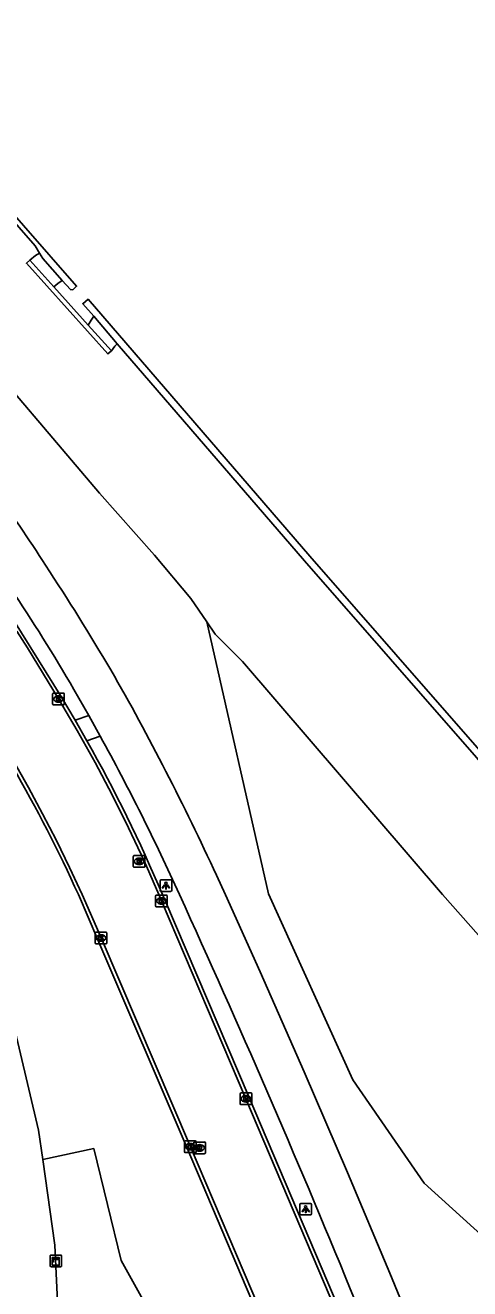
# Model space of a CAD drawing. Extents: x 155018 to 156648, y 383980 to 385733.
# Drawn here: x 156522.2 to 156560.3, y 384716.2 to 384824.6 of the extents above; entities that cross this region are included whole.
import ezdxf

# ---------------------------------------------------------------- set-up
doc = ezdxf.new("R2010")
doc.units = 0
for name, color, linetype in [('IMGEO_Berm_groen', 7, 'Continuous'), ('IMGEO_Fietspad_gesloten', 7, 'Continuous'), ('IMGEO_Kademuur', 7, 'Continuous'), ('IMGEO_Kast', 7, 'Continuous'), ('IMGEO_Kolk', 7, 'Continuous'), ('IMGEO_Lichtpunt', 7, 'Continuous'), ('IMGEO_Loofbos', 7, 'Continuous'), ('IMGEO_Rijbaan_lokaal_gesloten', 7, 'Continuous'), ('IMGEO_Rioolput', 7, 'Continuous'), ('IMGEO_Voetpad_open', 7, 'Continuous'), ('IMGEO_Waterloop', 7, 'Continuous')]:
    doc.layers.add(name, color=color, linetype=linetype)

msp = doc.modelspace()

# ---------------------------------------------------------------- linework, layer by layer
at = {"layer": 'IMGEO_Berm_groen'}
for points in [[(156537.76, 384773.41), (156536.39, 384775.4), (156533.29, 384779.13), (156528.57, 384784.43), (156516.83, 384798.22), (156504.05, 384813.66), (156500, 384818.19), (156495.01, 384823.78), (156476.62, 384845.19), (156463.29, 384860.02), (156460.38, 384862.78), (156457.97, 384864.72), (156450.59, 384870.18), (156441.55, 384877.59), (156438.82, 384880.2), (156437.57, 384882.16), (156435.96, 384886.02), (156435.36, 384886.67)], [(156614.85, 384671.42), (156595.89, 384694.03), (156581.23, 384703.46), (156562.21, 384720.01), (156556.41, 384725.24), (156550.31, 384734.1), (156543.05, 384750.07), (156537.76, 384773.41)], [(156523.69, 384727.26), (156523.33, 384729.79), (156520.84, 384740.33), (156517.92, 384750.76), (156515.15, 384758.89)], [(156523.69, 384727.26), (156528.07, 384728.2), (156530.41, 384718.6), (156538.73, 384703.6), (156550.09, 384688.96), (156553.25, 384682.05), (156557.55, 384677.48)], [(156525.14, 384711.42), (156524.73, 384719.91), (156523.69, 384727.26)]]:
    msp.add_lwpolyline(points, dxfattribs=at)
at = {"layer": 'IMGEO_Fietspad_gesloten'}
for points in [[(156526.36, 384767.6), (156527.64, 384765.36)], [(156527.64, 384765.36), (156528.62, 384763.59)], [(156538.59, 384751.66), (156539.36, 384749.98), (156542.34, 384743.36), (156546.13, 384734.78), (156549.84, 384726.16), (156553.48, 384717.52), (156561.72, 384697.46), (156562.57, 384695.6), (156563.67, 384693.35), (156564.85, 384691.15), (156566.09, 384688.98), (156567.4, 384686.85), (156568.78, 384684.77), (156570.26, 384682.73), (156572.64, 384679.58), (156578.51, 384671.28), (156581.42, 384666.89)], [(156550.08, 384716.17), (156558.43, 384696.14)]]:
    msp.add_lwpolyline(points, dxfattribs=at)
for centre, radius, start, end in [((156436.34, 384722.85), 103.64, 32.3144, 41.1969), ((156338.99, 384656.61), 221.36, 30.5974, 33.3341), ((156388.86, 384687.59), 159.09, 30.1972, 33.8918), ((156339.83, 384660.59), 218.63, 24.6146, 29.8108), ((156352.52, 384666.97), 200.87, 24.4156, 28.7516), ((155672.77, 384356.19), 948.29, 22.30948, 24.53706)]:
    msp.add_arc(centre, radius, start, end, dxfattribs=at)
at = {"layer": 'IMGEO_Kademuur'}
for points in [[(156327.82, 385031.2), (156326.99, 385032.1), (156326.99, 385032.28), (156327.35, 385032.57), (156345.09, 385012.26), (156359, 384996.04), (156374.62, 384977.98), (156393.55, 384956.6), (156410.68, 384936.61), (156432.83, 384911.03), (156453.05, 384887.8), (156471.9, 384865.68), (156491.75, 384842.13), (156512.92, 384817.83), (156526.6, 384802.2), (156526.27, 384801.88), (156526.06, 384801.91), (156525.37, 384802.68)], [(156462.15, 384876.5), (156471.59, 384865.42), (156491.45, 384841.87), (156512.62, 384817.56), (156523.03, 384805.67), (156523.42, 384805.04)], [(156522.58, 384804.45), (156522.29, 384804.18), (156529.28, 384796.4), (156529.58, 384796.67)], [(156524.65, 384802.15), (156522.58, 384804.45)], [(156525.37, 384802.68), (156523.69, 384804.58), (156523.42, 384805.04)], [(156524.65, 384802.15), (156527.6, 384798.87)], [(156640.27, 384671.46), (156625.05, 384688.95), (156600.93, 384716.62), (156581.53, 384738.99), (156568.76, 384753.72), (156546.61, 384779.04), (156527.58, 384801.09), (156527.13, 384800.7), (156528.06, 384799.62)], [(156528.06, 384799.62), (156530.08, 384797.27)], [(156529.58, 384796.67), (156527.6, 384798.87)], [(156530.08, 384797.27), (156546.16, 384778.64), (156568.3, 384753.32), (156577.23, 384743.04)]]:
    msp.add_lwpolyline(points, dxfattribs=at)
at = {"layer": 'IMGEO_Kast'}
for p, q in [((156524.32, 384718.13), (156524.32, 384718.97)), ((156524.32, 384718.97), (156524.32, 384718.13)), ((156524.39, 384719.06), (156525.23, 384719.06)), ((156525.23, 384719.06), (156524.39, 384719.06)), ((156525.31, 384718.98), (156525.31, 384718.14)), ((156525.31, 384718.14), (156525.31, 384718.98)), ((156525.24, 384718.06), (156524.4, 384718.06)), ((156524.4, 384718.06), (156525.24, 384718.06))]:
    msp.add_line(p, q, dxfattribs=at)
for points in [[(156524.51, 384718.85), (156525.11, 384718.85), (156525.11, 384718.76), (156524.51, 384718.76), (156524.51, 384718.85)], [(156524.51, 384718.67), (156525.11, 384718.67), (156525.11, 384718.18), (156524.51, 384718.18), (156524.51, 384718.67)]]:
    msp.add_lwpolyline(points, dxfattribs=at)
msp.add_circle((156524.59, 384718.52), 0.0377, dxfattribs=at)
for centre, start, end in [((156524.39, 384718.98), 92.4484, 184.2845), ((156524.39, 384718.98), 92.4484, 184.2845), ((156525.24, 384718.98), 2.4484, 94.2845), ((156525.24, 384718.98), 2.4484, 94.2845), ((156524.39, 384718.14), 182.4484, 274.2845), ((156524.39, 384718.14), 182.4484, 274.2845), ((156525.24, 384718.14), 272.4484, 4.2845), ((156525.24, 384718.14), 272.4484, 4.2845)]:
    msp.add_arc(centre, 0.0779, start, end, dxfattribs=at)
at = {"layer": 'IMGEO_Kolk'}
for p, q in [((156524.54, 384766.35), (156524.54, 384767.21)), ((156524.62, 384767.28), (156525.47, 384767.28)), ((156525.03, 384767.06), (156525.06, 384767.06)), ((156525.05, 384766.5), (156525.03, 384766.5)), ((156525.54, 384767.21), (156525.54, 384766.35)), ((156525.47, 384766.28), (156524.62, 384766.28)), ((156533.37, 384749.02), (156533.37, 384749.88)), ((156533.45, 384749.95), (156534.3, 384749.95)), ((156533.86, 384749.73), (156533.89, 384749.73)), ((156533.88, 384749.17), (156533.86, 384749.17)), ((156534.38, 384749.88), (156534.38, 384749.02)), ((156534.3, 384748.95), (156533.45, 384748.95)), ((156528.19, 384745.84), (156528.19, 384746.7)), ((156528.27, 384746.77), (156529.12, 384746.77)), ((156528.68, 384746.55), (156528.71, 384746.55)), ((156528.7, 384745.99), (156528.68, 384745.99)), ((156529.2, 384746.7), (156529.2, 384745.84)), ((156529.12, 384745.77), (156528.27, 384745.77)), ((156540.63, 384732.05), (156540.63, 384732.9)), ((156540.7, 384732.97), (156541.55, 384732.97)), ((156541.63, 384732.9), (156541.63, 384732.05)), ((156541.55, 384731.97), (156540.7, 384731.97)), ((156541.14, 384732.19), (156541.11, 384732.19)), ((156541.12, 384732.75), (156541.14, 384732.75)), ((156535.86, 384727.93), (156535.86, 384728.78)), ((156535.93, 384728.86), (156536.78, 384728.86)), ((156536.34, 384728.64), (156536.37, 384728.64)), ((156536.86, 384728.78), (156536.86, 384727.93)), ((156536.78, 384727.86), (156535.93, 384727.86)), ((156536.37, 384728.08), (156536.34, 384728.08))]:
    msp.add_line(p, q, dxfattribs=at)
for points in [[(156524.54, 384766.35), (156524.54, 384767.21)], [(156524.62, 384767.28), (156525.47, 384767.28)], [(156524.86, 384766.98), (156524.99, 384766.98), (156524.99, 384766.83), (156525.12, 384766.98), (156525.28, 384766.98), (156525.13, 384766.83), (156525.29, 384766.58), (156525.13, 384766.58), (156525.05, 384766.75), (156524.99, 384766.68), (156524.99, 384766.58), (156524.86, 384766.58), (156524.86, 384766.98)], [(156525.54, 384767.21), (156525.54, 384766.35)], [(156525.47, 384766.28), (156524.62, 384766.28)], [(156533.37, 384749.02), (156533.37, 384749.88)], [(156533.45, 384749.95), (156534.3, 384749.95)], [(156533.69, 384749.65), (156533.82, 384749.65), (156533.82, 384749.5), (156533.95, 384749.65), (156534.11, 384749.65), (156533.97, 384749.5), (156534.12, 384749.25), (156533.97, 384749.25), (156533.88, 384749.41), (156533.82, 384749.35), (156533.82, 384749.25), (156533.69, 384749.25), (156533.69, 384749.65)], [(156534.38, 384749.88), (156534.38, 384749.02)], [(156534.3, 384748.95), (156533.45, 384748.95)], [(156528.19, 384745.84), (156528.19, 384746.7)], [(156528.27, 384746.77), (156529.12, 384746.77)], [(156528.51, 384746.47), (156528.64, 384746.47), (156528.64, 384746.32), (156528.77, 384746.47), (156528.93, 384746.47), (156528.79, 384746.32), (156528.94, 384746.07), (156528.79, 384746.07), (156528.7, 384746.24), (156528.64, 384746.17), (156528.64, 384746.07), (156528.51, 384746.07), (156528.51, 384746.47)], [(156529.2, 384746.7), (156529.2, 384745.84)], [(156529.12, 384745.77), (156528.27, 384745.77)], [(156540.63, 384732.05), (156540.63, 384732.9)], [(156540.7, 384732.97), (156541.55, 384732.97)], [(156541.63, 384732.9), (156541.63, 384732.05)], [(156541.55, 384731.97), (156540.7, 384731.97)], [(156540.95, 384732.67), (156541.07, 384732.67), (156541.07, 384732.52), (156541.2, 384732.67), (156541.37, 384732.67), (156541.22, 384732.52), (156541.37, 384732.27), (156541.22, 384732.27), (156541.14, 384732.44), (156541.07, 384732.37), (156541.07, 384732.27), (156540.95, 384732.27), (156540.95, 384732.67)], [(156535.86, 384727.93), (156535.86, 384728.78)], [(156535.93, 384728.86), (156536.78, 384728.86)], [(156536.18, 384728.56), (156536.3, 384728.56), (156536.3, 384728.41), (156536.43, 384728.56), (156536.59, 384728.56), (156536.45, 384728.41), (156536.6, 384728.16), (156536.45, 384728.16), (156536.36, 384728.32), (156536.3, 384728.26), (156536.3, 384728.16), (156536.18, 384728.16), (156536.18, 384728.56)], [(156536.86, 384728.78), (156536.86, 384727.93)], [(156536.78, 384727.86), (156535.93, 384727.86)]]:
    msp.add_lwpolyline(points, dxfattribs=at)
for centre, start, end in [((156524.62, 384767.21), 91.552, 178.448), ((156524.62, 384767.21), 91.552, 178.448), ((156525.47, 384767.21), 1.552, 88.448), ((156525.47, 384767.21), 1.552, 88.448), ((156524.62, 384766.36), 181.552, 268.448), ((156524.62, 384766.36), 181.552, 268.448), ((156525.47, 384766.36), 271.552, 358.448), ((156525.47, 384766.36), 271.552, 358.448), ((156533.45, 384749.87), 91.552, 178.448), ((156533.45, 384749.87), 91.552, 178.448), ((156534.3, 384749.87), 1.552, 88.448), ((156534.3, 384749.87), 1.552, 88.448), ((156533.45, 384749.02), 181.552, 268.448), ((156533.45, 384749.02), 181.552, 268.448), ((156534.3, 384749.02), 271.552, 358.448), ((156534.3, 384749.02), 271.552, 358.448), ((156528.27, 384746.7), 91.552, 178.448), ((156528.27, 384746.7), 91.552, 178.448), ((156528.27, 384745.85), 181.552, 268.448), ((156528.27, 384745.85), 181.552, 268.448), ((156529.12, 384746.7), 1.552, 88.448), ((156529.12, 384746.7), 1.552, 88.448), ((156529.12, 384745.85), 271.552, 358.448), ((156529.12, 384745.85), 271.552, 358.448), ((156540.7, 384732.9), 91.552, 178.448), ((156540.7, 384732.9), 91.552, 178.448), ((156541.55, 384732.9), 1.552, 88.448), ((156541.55, 384732.9), 1.552, 88.448), ((156540.7, 384732.05), 181.552, 268.448), ((156540.7, 384732.05), 181.552, 268.448), ((156541.55, 384732.05), 271.552, 358.448), ((156541.55, 384732.05), 271.552, 358.448), ((156535.93, 384728.78), 91.552, 178.448), ((156535.93, 384728.78), 91.552, 178.448), ((156536.78, 384728.78), 1.552, 88.448), ((156536.78, 384728.78), 1.552, 88.448), ((156535.93, 384727.93), 181.552, 268.448), ((156535.93, 384727.93), 181.552, 268.448), ((156536.78, 384727.93), 271.552, 358.448), ((156536.78, 384727.93), 271.552, 358.448)]:
    msp.add_arc(centre, 0.0765, start, end, dxfattribs=at)
for centre, major_axis, ratio, start_param, end_param in [((156525.03, 384766.78), (-0.387, 0.002), 0.722429, 4.712389, 7.853982), ((156525.05, 384766.78), (-0.39, 0.002), 0.717154, 1.570796, 4.712389), ((156533.86, 384749.45), (-0.387, 0.002), 0.722429, 4.712389, 7.853982), ((156533.89, 384749.45), (-0.39, 0.002), 0.717154, 1.570796, 4.712389), ((156528.68, 384746.27), (-0.387, 0.002), 0.722429, 4.712389, 7.853982), ((156528.71, 384746.27), (-0.39, 0.002), 0.717154, 1.570796, 4.712389), ((156541.11, 384732.47), (-0.387, 0.002), 0.722429, 4.712389, 7.853982), ((156541.14, 384732.47), (-0.39, 0.002), 0.717154, 1.570796, 4.712389), ((156536.34, 384728.36), (-0.387, 0.002), 0.722429, 4.712389, 7.853982), ((156536.37, 384728.36), (-0.39, 0.002), 0.717154, 1.570796, 4.712389)]:
    msp.add_ellipse(centre, major_axis=major_axis, ratio=ratio, start_param=start_param, end_param=end_param, dxfattribs=at)
at = {"layer": 'IMGEO_Lichtpunt'}
for p, q in [((156534.67, 384751.27), (156533.86, 384751.27)), ((156534.67, 384751.27), (156533.86, 384751.27)), ((156533.76, 384751.17), (156533.76, 384750.37)), ((156533.76, 384751.17), (156533.76, 384750.37)), ((156533.86, 384750.27), (156534.67, 384750.27)), ((156533.86, 384750.27), (156534.67, 384750.27)), ((156534.76, 384750.37), (156534.76, 384751.17)), ((156534.76, 384750.37), (156534.76, 384751.17)), ((156545.75, 384723.4), (156545.75, 384722.6)), ((156545.75, 384723.4), (156545.75, 384722.6)), ((156546.66, 384723.5), (156545.85, 384723.5)), ((156546.66, 384723.5), (156545.85, 384723.5)), ((156546.75, 384722.6), (156546.75, 384723.4)), ((156546.75, 384722.6), (156546.75, 384723.4)), ((156545.85, 384722.5), (156546.66, 384722.5)), ((156545.85, 384722.5), (156546.66, 384722.5))]:
    msp.add_line(p, q, dxfattribs=at)
for points in [[(156534.14, 384750.84), (156534.18, 384750.81), (156533.99, 384750.55), (156533.95, 384750.58), (156534.14, 384750.84)], [(156534.24, 384750.79), (156534.29, 384750.79), (156534.29, 384750.47), (156534.24, 384750.47), (156534.24, 384750.79)], [(156534.35, 384750.81), (156534.39, 384750.84), (156534.57, 384750.57), (156534.54, 384750.55), (156534.35, 384750.81)], [(156546.13, 384723.07), (156546.17, 384723.04), (156545.98, 384722.78), (156545.94, 384722.81), (156546.13, 384723.07)], [(156546.34, 384723.04), (156546.38, 384723.07), (156546.57, 384722.8), (156546.53, 384722.78), (156546.34, 384723.04)], [(156546.23, 384723.02), (156546.28, 384723.02), (156546.28, 384722.7), (156546.23, 384722.7), (156546.23, 384723.02)]]:
    msp.add_lwpolyline(points, dxfattribs=at)
for centre in [(156534.26, 384750.97), (156546.25, 384723.2)]:
    msp.add_circle(centre, 0.0994, dxfattribs=at)
for centre, start, end in [((156533.86, 384751.17), 90, 180), ((156533.86, 384751.17), 90, 180), ((156534.67, 384751.17), 0, 90), ((156534.67, 384751.17), 0, 90), ((156533.86, 384750.37), 180, 270), ((156533.86, 384750.37), 180, 270), ((156534.67, 384750.37), 270, 0), ((156534.67, 384750.37), 270, 360), ((156545.85, 384723.4), 90, 180), ((156545.85, 384723.4), 90, 180), ((156546.66, 384723.4), 0, 90), ((156546.66, 384723.4), 0, 90), ((156545.85, 384722.6), 180, 270), ((156545.85, 384722.6), 180, 270), ((156546.66, 384722.6), 270, 0), ((156546.66, 384722.6), 270, 360)]:
    msp.add_arc(centre, 0.0946, start, end, dxfattribs=at)
at = {"layer": 'IMGEO_Loofbos'}
for points in [[(156523.42, 384805.04), (156523.08, 384804.83), (156522.58, 384804.45)], [(156529.58, 384796.67), (156529.89, 384797.07), (156530.08, 384797.27)], [(156537.76, 384773.41), (156538.49, 384772.35), (156540.82, 384770), (156558, 384750), (156564.84, 384742.27), (156566.91, 384739.65), (156569.82, 384736.36)]]:
    msp.add_lwpolyline(points, dxfattribs=at)
at = {"layer": 'IMGEO_Rijbaan_lokaal_gesloten'}
for points in [[(156526.47, 384764.96), (156525.29, 384766.93), (156519.86, 384775.63)], [(156548.34, 384715.45), (156541.13, 384732.47), (156533.87, 384749.45), (156533.64, 384750), (156532.38, 384752.88), (156531.05, 384755.73), (156529.65, 384758.55), (156528.18, 384761.33), (156526.64, 384764.07), (156525.04, 384766.78), (156524.16, 384768.25), (156523.27, 384769.71), (156522.37, 384771.16), (156521.46, 384772.6)], [(156527.48, 384763.19), (156526.47, 384764.96)], [(156521.2, 384761.42), (156522.46, 384759.19), (156523.68, 384756.93), (156524.86, 384754.64), (156525.99, 384752.33), (156527.08, 384750), (156528.7, 384746.27), (156536.36, 384728.36), (156543.6, 384711.35)], [(156526.75, 384750), (156528.42, 384746.12), (156536.07, 384728.23), (156543.33, 384711.2), (156550.13, 384695.14), (156557.03, 384678.86)], [(156555.48, 384699.48), (156548.63, 384715.56), (156541.41, 384732.57), (156534.16, 384749.55), (156533.97, 384750)]]:
    msp.add_lwpolyline(points, dxfattribs=at)
for centre, radius, start, end in [((156412.97, 384698.68), 131.43, 22.9859, 29.3982), ((156417.47, 384700.75), 119.86, 24.2596, 30.1584)]:
    msp.add_arc(centre, radius, start, end, dxfattribs=at)
at = {"layer": 'IMGEO_Rioolput'}
for p, q in [((156531.46, 384752.41), (156531.46, 384753.27)), ((156531.54, 384753.34), (156532.39, 384753.34)), ((156532.39, 384752.34), (156531.54, 384752.34)), ((156531.95, 384753.12), (156531.98, 384753.12)), ((156531.97, 384752.56), (156531.95, 384752.56)), ((156532.46, 384753.27), (156532.46, 384752.41)), ((156536.65, 384727.84), (156536.65, 384728.69)), ((156536.72, 384728.76), (156537.57, 384728.76)), ((156537.13, 384728.54), (156537.16, 384728.54)), ((156537.65, 384728.69), (156537.65, 384727.84)), ((156537.57, 384727.76), (156536.72, 384727.76)), ((156537.16, 384727.98), (156537.13, 384727.98))]:
    msp.add_line(p, q, dxfattribs=at)
for points in [[(156531.46, 384752.41), (156531.46, 384753.27)], [(156531.54, 384753.34), (156532.39, 384753.34)], [(156532.39, 384752.34), (156531.54, 384752.34)], [(156532.05, 384753.04), (156531.8, 384753.04), (156531.8, 384752.64)], [(156531.8, 384752.64), (156531.92, 384752.64), (156531.92, 384752.8), (156531.94, 384752.8)], [(156531.98, 384752.96), (156531.92, 384752.96), (156531.92, 384752.88)], [(156531.92, 384752.88), (156531.98, 384752.88)], [(156531.98, 384752.77), (156532.05, 384752.64), (156532.19, 384752.64), (156532.13, 384752.77)], [(156532.46, 384753.27), (156532.46, 384752.41)], [(156536.65, 384727.84), (156536.65, 384728.69)], [(156536.72, 384728.76), (156537.57, 384728.76)], [(156537.65, 384728.69), (156537.65, 384727.84)], [(156537.57, 384727.76), (156536.72, 384727.76)], [(156537.23, 384728.46), (156536.98, 384728.46), (156536.98, 384728.06)], [(156536.98, 384728.06), (156537.11, 384728.06), (156537.11, 384728.23), (156537.12, 384728.23)], [(156537.16, 384728.38), (156537.11, 384728.38), (156537.11, 384728.3)], [(156537.11, 384728.3), (156537.16, 384728.3)], [(156537.16, 384728.2), (156537.24, 384728.06), (156537.37, 384728.06), (156537.31, 384728.19)]]:
    msp.add_lwpolyline(points, dxfattribs=at)
for centre, radius, start, end in [((156531.54, 384753.26), 0.0765, 91.552, 178.448), ((156531.54, 384753.26), 0.0765, 91.552, 178.448), ((156531.54, 384752.42), 0.0765, 181.552, 268.448), ((156531.54, 384752.42), 0.0765, 181.552, 268.448), ((156531.93, 384752.75), 0.0533, 26.0293, 88.6989), ((156531.98, 384752.86), 0.0964, 77.0061, 93.1865), ((156531.96, 384753.07), 0.19, 274.7715, 282.9687), ((156532, 384752.92), 0.0378, 276.6634, 79.6772), ((156532.05, 384752.93), 0.109, 350.3612, 89.416), ((156532.05, 384752.93), 0.112, 277.5842, 350.9817), ((156532.03, 384752.71), 0.108, 29.5134, 73.7905), ((156532.39, 384753.26), 0.0765, 1.552, 88.448), ((156532.39, 384753.26), 0.0765, 1.552, 88.448), ((156532.39, 384752.42), 0.0765, 271.552, 358.448), ((156532.39, 384752.42), 0.0765, 271.552, 358.448), ((156536.72, 384728.69), 0.0765, 91.552, 178.448), ((156536.72, 384728.69), 0.0765, 91.552, 178.448), ((156537.57, 384728.69), 0.0765, 1.552, 88.448), ((156537.57, 384728.69), 0.0765, 1.552, 88.448), ((156536.72, 384727.84), 0.0765, 181.552, 268.448), ((156536.72, 384727.84), 0.0765, 181.552, 268.448), ((156537.12, 384728.17), 0.0533, 26.0293, 88.6989), ((156537.17, 384728.29), 0.0964, 77.0061, 93.1865), ((156537.14, 384728.49), 0.19, 274.7715, 282.9687), ((156537.18, 384728.34), 0.0378, 276.6634, 79.6772), ((156537.23, 384728.35), 0.109, 350.3612, 89.416), ((156537.23, 384728.35), 0.112, 277.5842, 350.9817), ((156537.22, 384728.14), 0.108, 29.5134, 73.7905), ((156537.57, 384727.84), 0.0765, 271.552, 358.448), ((156537.57, 384727.84), 0.0765, 271.552, 358.448)]:
    msp.add_arc(centre, radius, start, end, dxfattribs=at)
for centre, major_axis, ratio, start_param, end_param in [((156531.95, 384752.84), (-0.387, 0.002), 0.722429, 4.712389, 7.853982), ((156531.97, 384752.84), (-0.39, 0.002), 0.717154, 1.570796, 4.712389), ((156537.13, 384728.26), (-0.387, 0.002), 0.722429, 4.712389, 7.853982), ((156537.16, 384728.26), (-0.39, 0.002), 0.717154, 1.570796, 4.712389)]:
    msp.add_ellipse(centre, major_axis=major_axis, ratio=ratio, start_param=start_param, end_param=end_param, dxfattribs=at)
at = {"layer": 'IMGEO_Voetpad_open'}
for points in [[(156527.64, 384765.36), (156526.47, 384764.96)], [(156527.48, 384763.19), (156528.62, 384763.59)]]:
    msp.add_lwpolyline(points, dxfattribs=at)
at = {"layer": 'IMGEO_Waterloop'}
for points in [[(156525.37, 384802.68), (156524.98, 384802.44), (156524.65, 384802.15)], [(156527.6, 384798.87), (156527.85, 384799.29), (156528.06, 384799.62)]]:
    msp.add_lwpolyline(points, dxfattribs=at)

doc.saveas('drawing.dxf')
